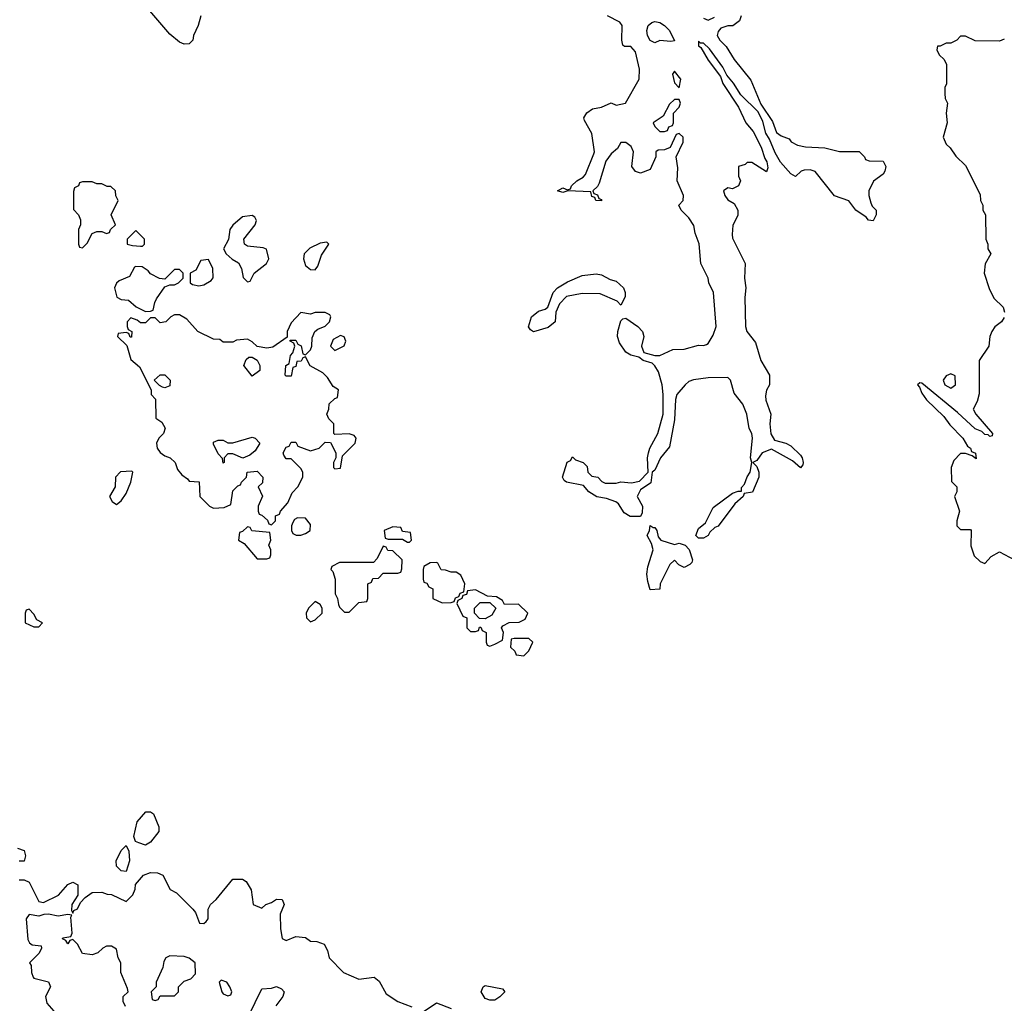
# Model space of a CAD drawing. Header units: inches. Extents: x 2380053 to 2584298, y 380219 to 546618.
# Tile 358 of 656: x 2552692 to 2556750, y 391263 to 395314. Entities that reach past the tile are written whole.
import ezdxf

# ---------------------------------------------------------------- set-up
doc = ezdxf.new("R2010")
doc.units = ezdxf.units.IN
doc.header["$MEASUREMENT"] = 0
doc.layers.add('C5359', color=7, linetype='Continuous')

msp = doc.modelspace()

# ---------------------------------------------------------------- linework, layer by layer
at = {"layer": 'C5359', "color": 2}
for points, elevation in [([(2553438, 395330), (2553427.7, 395290), (2553407.3, 395250), (2553404.7, 395230), (2553390, 395215.3), (2553370, 395214), (2553350, 395222), (2553310, 395255.1), (2553220.1, 395360.1)], 26), ([(2555666, 395330), (2555658, 395310), (2555630.7, 395289.3), (2555610, 395288.7), (2555581, 395279), (2555570, 395266), (2555566.8, 395250), (2555578, 395230), (2555604, 395204), (2555636, 395150), (2555704.9, 395064.9), (2555746, 394966), (2555794.4, 394894.4), (2555811.3, 394850), (2555830, 394836), (2555863.6, 394823.6), (2555871.6, 394811.6), (2555898, 394798), (2555930, 394791), (2556010, 394786), (2556071.2, 394771.1), (2556151.6, 394771.6), (2556174, 394750), (2556178, 394738), (2556192.7, 394732.7), (2556250, 394731.3), (2556262, 394710), (2556258, 394690), (2556250, 394678), (2556210.9, 394649.1), (2556191, 394610), (2556191, 394590), (2556199.8, 394559.8), (2556206, 394546), (2556222, 394530), (2556222, 394510), (2556210, 394486), (2556190, 394488), (2556180.4, 394500.4), (2556138, 394530), (2556108.8, 394568.9), (2556050, 394589), (2555970, 394689), (2555950, 394696), (2555925.2, 394694.8), (2555912, 394690), (2555890, 394668), (2555870, 394679), (2555827.9, 394727.9), (2555806, 394766), (2555782.7, 394822.7), (2555767, 394847), (2555754.6, 394894.6), (2555735.3, 394935.3), (2555664.4, 395004.4), (2555633.3, 395053.3), (2555606, 395086), (2555590, 395119), (2555534.2, 395194.2), (2555510, 395217.2), (2555498, 395218), (2555490, 395226), (2555490, 395206.8), (2555499.3, 395199.3), (2555530, 395147.7), (2555579.9, 395079.9), (2555590, 395051.3), (2555654, 394954), (2555684.9, 394890), (2555714.2, 394854.2), (2555748.2, 394790), (2555762.5, 394742.5), (2555770.9, 394729.1), (2555775.3, 394704.7), (2555770, 394688), (2555710, 394726), (2555690, 394726), (2555682, 394718), (2555654, 394710), (2555654, 394670), (2555662, 394650), (2555654, 394630), (2555630, 394618), (2555610, 394622), (2555592, 394610), (2555598, 394590), (2555610, 394572), (2555636.9, 394556.9), (2555652, 394530), (2555651.6, 394508.4), (2555631.6, 394468.4), (2555627.7, 394430), (2555630, 394414), (2555682, 394310), (2555678.8, 394250), (2555684, 394210), (2555680.5, 394170), (2555683.8, 394050), (2555688.2, 394030), (2555724.1, 393984.1), (2555746.4, 393910), (2555781.6, 393850), (2555782, 393810), (2555770, 393788.7), (2555765.3, 393765.3), (2555767.1, 393747.1), (2555787.3, 393690), (2555784, 393650), (2555788.2, 393608.2), (2555803, 393583), (2555850, 393570.6), (2555870, 393558.8), (2555910, 393521), (2555917.3, 393510), (2555921, 393490), (2555919.8, 393480.2), (2555910, 393469), (2555877, 393497), (2555790, 393545.2), (2555751.3, 393530), (2555730, 393498), (2555714, 393490), (2555730, 393474), (2555738, 393450), (2555738, 393430), (2555711.6, 393368.4), (2555678, 393362), (2555674, 393350), (2555639.8, 393320.2), (2555570, 393228.7), (2555556.9, 393223.1), (2555536, 393204), (2555530, 393189), (2555510, 393178), (2555490, 393178), (2555478, 393190), (2555490, 393218), (2555518, 393242), (2555550, 393304.7), (2555630, 393364.7), (2555652.7, 393372.7), (2555667.3, 393372.7), (2555667.3, 393387.3), (2555679, 393401), (2555690, 393432), (2555702, 393450), (2555708.7, 393490), (2555704, 393510), (2555712.7, 393590), (2555709.2, 393610), (2555698, 393630), (2555689.2, 393690), (2555672.7, 393730), (2555635.9, 393775.9), (2555621.2, 393830), (2555610, 393841.2), (2555530, 393839.6), (2555468.6, 393831.4), (2555450, 393823.7), (2555434, 393810), (2555400.7, 393770), (2555394, 393750), (2555390, 393666), (2555370, 393555.3), (2555333.4, 393510), (2555310, 393459), (2555298, 393450), (2555292.7, 393407.3), (2555250, 393378), (2555236, 393350), (2555258, 393310), (2555256.9, 393283.1), (2555250, 393268), (2555208.4, 393268.4), (2555183.1, 393283.1), (2555160.4, 393320.4), (2555148.8, 393328.9), (2555110, 393342), (2555070, 393349), (2555038, 393370), (2555015.3, 393395.3), (2554946, 393410), (2554936.4, 393416.4), (2554928.7, 393430), (2554948.4, 393491.6), (2554962, 393498), (2554970, 393514), (2554982, 393502), (2555014, 393490), (2555030, 393474), (2555034, 393450), (2555050, 393434), (2555074, 393430), (2555091.6, 393411.6), (2555105.4, 393405.4), (2555150, 393404.7), (2555169.3, 393410.7), (2555213.2, 393406.8), (2555246, 393414), (2555282, 393450), (2555279.5, 393510), (2555283.7, 393530), (2555289.4, 393550), (2555322, 393610), (2555344.5, 393690), (2555344.5, 393770), (2555339.6, 393810), (2555324.4, 393864.4), (2555310, 393889.2), (2555298.9, 393898.9), (2555262, 393910), (2555243.7, 393923.7), (2555210, 393932.3), (2555190, 393944.5), (2555163.5, 393983.5), (2555156.2, 394010), (2555157, 394030), (2555170, 394074), (2555178, 394082), (2555190, 394084.7), (2555238.8, 394050), (2555258.8, 394030), (2555264, 394010), (2555254, 393970), (2555264, 393944), (2555310, 393930.7), (2555330, 393930.7), (2555383.5, 393956.5), (2555430, 393957.6), (2555490, 393974.4), (2555510, 393973), (2555522.9, 393977.1), (2555530, 393980.7), (2555550, 394014.8), (2555562.9, 394050), (2555551.6, 394190), (2555532.3, 394230), (2555529, 394250), (2555499.3, 394310), (2555491.7, 394391.7), (2555475.5, 394435.5), (2555470, 394466), (2555450, 394498), (2555418, 394530), (2555408, 394550), (2555426, 394570), (2555428, 394590), (2555402, 394650), (2555404.7, 394704.7), (2555398, 394750), (2555426, 394810), (2555426, 394830), (2555410, 394846), (2555398, 394842), (2555372.7, 394787.3), (2555350, 394778), (2555323.6, 394776.4), (2555314, 394770), (2555314, 394750), (2555290, 394698), (2555250, 394682), (2555229.2, 394689.2), (2555215.3, 394710), (2555222, 394770), (2555212.5, 394792.5), (2555190, 394808.7), (2555170, 394808), (2555156.3, 394783.7), (2555130, 394761.2), (2555107.9, 394732.1), (2555079.6, 394640.4), (2555072.7, 394627.3), (2555054, 394610), (2555058, 394598), (2555072.7, 394592.7), (2555078, 394578), (2555090, 394574), (2555090, 394568), (2555066, 394570), (2555062, 394582), (2555050, 394586), (2555046, 394606), (2554951.2, 394608.9), (2554930, 394602), (2554908, 394610), (2554930, 394622), (2554950, 394614), (2554962, 394618), (2554966, 394630), (2554988, 394650), (2555014.6, 394665.4), (2555023.1, 394676.9), (2555058.6, 394761.4), (2555061.2, 394770), (2555050, 394846), (2555019, 394899), (2555017.2, 394910), (2555029.4, 394930.6), (2555052.1, 394947.9), (2555090, 394954.8), (2555130, 394972), (2555150, 394962), (2555188.8, 394971.1), (2555245.2, 395070), (2555246.6, 395110), (2555230, 395182), (2555210, 395204), (2555184, 395204), (2555178, 395210), (2555174, 395230), (2555174.5, 395290), (2555164.8, 395304.8), (2555114, 395330)], 26), ([(2555510, 395321), (2555530, 395312), (2555555.3, 395324.7)], 26), ([(2556750, 395234), (2556730, 395226), (2556630, 395228), (2556590, 395246), (2556570, 395246), (2556554, 395230), (2556530, 395218), (2556510, 395218), (2556486, 395206), (2556474, 395206), (2556472, 395190), (2556482, 395170), (2556502, 395150), (2556511.3, 395130), (2556512, 395050), (2556505.4, 395034.6), (2556504.7, 395010), (2556506, 394990), (2556516, 394970), (2556511, 394930), (2556514.8, 394890), (2556498, 394830), (2556510, 394802), (2556526.4, 394786.4), (2556550, 394752), (2556590, 394714), (2556650, 394594), (2556651.3, 394570), (2556662, 394550), (2556662, 394530), (2556672, 394510), (2556674, 394410), (2556682, 394390), (2556682, 394370), (2556694, 394350), (2556670.9, 394309.1), (2556666.8, 394270), (2556687.1, 394207.1), (2556706.8, 394166.8), (2556744.7, 394130), (2556750.7, 394110)], 30), ([(2556750, 394088), (2556738, 394070), (2556710.6, 394049.4), (2556698.8, 394030), (2556690.8, 394010), (2556686, 393970), (2556646, 393910), (2556646.4, 393773.6), (2556638.8, 393741.2), (2556622, 393710), (2556632, 393690), (2556702, 393610), (2556699.6, 393600.4), (2556690, 393598), (2556684, 393604), (2556670, 393606), (2556657.5, 393617.5), (2556629.7, 393629.7), (2556557, 393697), (2556410, 393817.2), (2556402, 393818), (2556392, 393810), (2556401, 393801), (2556410, 393776), (2556428.6, 393748.5), (2556500.3, 393680.3), (2556525.3, 393645.3), (2556579.1, 393590), (2556598, 393558), (2556610.7, 393550), (2556615.3, 393535.3), (2556631.3, 393528.7), (2556634, 393506), (2556618, 393518), (2556590, 393528), (2556570, 393528), (2556542, 393498), (2556531.3, 393470), (2556532.7, 393412.7), (2556554, 393390), (2556554, 393370), (2556544.7, 393350), (2556564.7, 393290), (2556554, 393250), (2556554, 393230), (2556570, 393214), (2556610, 393214), (2556614, 393210), (2556612.7, 393147.3), (2556626.4, 393106.4), (2556650, 393082), (2556670, 393074), (2556696.4, 393103.6), (2556730, 393122), (2556792, 393090)], 30), ([(2552682, 391902), (2552710, 391892), (2552716, 391870), (2552710, 391848.7), (2552690, 391848)], 26), ([(2552688.7, 391771.3), (2552710, 391771.3), (2552730, 391762), (2552770, 391682), (2552790, 391678), (2552852, 391708), (2552890, 391752), (2552910, 391762), (2552931, 391751), (2552931.3, 391708.7), (2552906.8, 391670), (2552904.7, 391644.7), (2552910, 391634), (2552914.6, 391645.4), (2552930, 391652), (2552942, 391678), (2552960.9, 391699.1), (2552990, 391718.8), (2553030, 391721), (2553051.6, 391711.6), (2553070, 391711.3), (2553130, 391682), (2553158, 391710), (2553167.3, 391732.7), (2553168.4, 391751.6), (2553202, 391790), (2553230, 391801), (2553259.8, 391799.8), (2553282, 391790), (2553311.6, 391731.6), (2553338, 391718), (2553404.7, 391650), (2553416, 391636), (2553432.7, 391592.7), (2553450, 391592), (2553460.4, 391599.6), (2553468, 391610), (2553468, 391650), (2553478, 391670), (2553502, 391690), (2553570, 391774), (2553610, 391774), (2553624.7, 391764.7), (2553646, 391730), (2553654, 391670), (2553690, 391654), (2553706, 391670), (2553730, 391678), (2553750, 391691.3), (2553774, 391690), (2553782, 391670), (2553764.7, 391630), (2553766.8, 391570), (2553774, 391530), (2553790, 391522), (2553830, 391538), (2553870, 391534), (2553890, 391518), (2553916.9, 391516.9), (2553946, 391506), (2553959.8, 391479.8), (2553966.8, 391450), (2554026.8, 391390), (2554090, 391362), (2554152, 391370), (2554173.7, 391353.7), (2554202, 391302), (2554250, 391270.6), (2554307.7, 391247.7)], 26), ([(2553128, 391250), (2553118, 391270), (2553118, 391290), (2553138, 391310), (2553136.4, 391323.6), (2553108.8, 391388.9), (2553108, 391430), (2553098, 391450), (2553090, 391486), (2553070, 391498), (2553050, 391498), (2553034, 391490), (2553014, 391470), (2552990, 391462), (2552950, 391468), (2552930, 391506), (2552910, 391526), (2552898, 391522), (2552890, 391508), (2552882, 391522), (2552868.4, 391528.4), (2552870, 391532), (2552902, 391538), (2552908, 391552), (2552902, 391618), (2552906, 391626), (2552890, 391628.7), (2552850, 391620.9), (2552810, 391629.2), (2552791, 391629), (2552770, 391622), (2552730, 391628), (2552718, 391610), (2552725.4, 391525.4), (2552731.6, 391511.6), (2552743.6, 391503.6), (2552779.6, 391499.6), (2552782, 391490), (2552771.2, 391468.9), (2552732, 391430), (2552738.8, 391418.8), (2552740.7, 391390), (2552747.3, 391370), (2552750, 391366), (2552810.9, 391350.9), (2552818, 391330), (2552798, 391290), (2552803.5, 391263.5), (2552832, 391230)], 26), ([(2553634.5, 391210), (2553690, 391322), (2553730, 391324.7), (2553750, 391331.3), (2553770, 391322), (2553782, 391310), (2553776, 391290), (2553747.9, 391252.1)], 22), ([(2554350, 391224.7), (2554410, 391264.7), (2554470, 391241)], 26)]:
    msp.add_lwpolyline(points, dxfattribs=dict(at, elevation=elevation))
for points, elevation in [([(2555374.8, 395225.2), (2555330.6, 395229.4), (2555310, 395219), (2555290, 395228.7), (2555279.3, 395250), (2555276, 395270), (2555282.7, 395290), (2555296.5, 395303.5), (2555310, 395306.8), (2555330, 395302.8), (2555350, 395290.6), (2555370.5, 395270), (2555390, 395228)], 22), ([(2555390, 395102), (2555382.8, 395090), (2555390, 395054), (2555410, 395034), (2555416, 395070)], 26), ([(2555410, 394986), (2555390, 394986), (2555370, 394966), (2555343.6, 394916.4), (2555302, 394890), (2555310, 394874), (2555330, 394854), (2555350, 394854), (2555362, 394858), (2555367.3, 394872.7), (2555382, 394878), (2555386, 394890), (2555386, 394930), (2555410, 394954), (2555415.3, 394970)], 26), ([(2552990, 394646), (2552950, 394646), (2552938, 394642), (2552934, 394630), (2552918, 394622), (2552912.7, 394607.3), (2552912.7, 394532.7), (2552934, 394510), (2552942, 394490), (2552942, 394470), (2552934, 394450), (2552934, 394390), (2552938, 394378), (2552950, 394374), (2552970, 394394), (2552990, 394434), (2553010, 394442), (2553030, 394442), (2553050, 394434), (2553062, 394438), (2553066, 394450), (2553086, 394470), (2553068, 394510), (2553098, 394570), (2553088.4, 394588.4), (2553086, 394610), (2553067.3, 394627.3), (2553052.7, 394627.3), (2553030, 394638), (2553010, 394638)], 30), ([(2553650, 394508), (2553610, 394502), (2553570, 394468), (2553558, 394450), (2553551.6, 394408.4), (2553532, 394370), (2553542, 394350), (2553567.3, 394327.3), (2553593, 394313), (2553606, 394290), (2553612.7, 394252.7), (2553630, 394234), (2553642, 394238), (2553658, 394270), (2553708.7, 394310), (2553719, 394330), (2553708.7, 394368.7), (2553695.3, 394375.3), (2553630, 394382), (2553618, 394390), (2553615.3, 394410), (2553662, 394470), (2553667.3, 394487.3), (2553660.4, 394500.4)], 30), ([(2553170, 394446), (2553134, 394410), (2553134, 394390), (2553156.4, 394383.6), (2553190, 394382), (2553198, 394382), (2553206, 394390), (2553206, 394410)], 30), ([(2553958, 394398), (2553930, 394394), (2553887.3, 394372.7), (2553864.7, 394350), (2553861, 394330), (2553870, 394302), (2553890, 394286), (2553910, 394284.7), (2553920.2, 394299.8), (2553935.5, 394344.5), (2553966, 394390)], 30), ([(2553470, 394326), (2553438, 394322), (2553416.9, 394283.1), (2553394, 394270), (2553394, 394230), (2553403.6, 394223.6), (2553430, 394218), (2553450, 394222), (2553480.4, 394239.6), (2553488.4, 394251.6), (2553488, 394290)], 30), ([(2553170, 394298), (2553164.7, 394295.3), (2553143.6, 394256.4), (2553101, 394239), (2553091.2, 394228.9), (2553082, 394210), (2553091.6, 394171.6), (2553110, 394162), (2553139.6, 394159.6), (2553171.6, 394131.6), (2553210, 394112), (2553230, 394114), (2553242, 394118), (2553248, 394150), (2553255.3, 394164.7), (2553290, 394214), (2553310, 394222), (2553330, 394222), (2553346, 394230), (2553366, 394250), (2553366, 394270), (2553350, 394286), (2553330, 394286), (2553290, 394246), (2553268.4, 394248.4), (2553230, 394268), (2553220.4, 394280.4), (2553196.4, 394296.4)], 30), ([(2555170, 394138), (2555154.5, 394154.5), (2555084.8, 394184.8), (2555010, 394187), (2554946, 394174), (2554916, 394144), (2554902, 394110), (2554898, 394070), (2554870, 394046.6), (2554810, 394029.3), (2554796.5, 394036.5), (2554789.4, 394049.4), (2554800.9, 394090), (2554830, 394114), (2554858, 394122), (2554868, 394130), (2554890, 394191.3), (2554908.7, 394210), (2554950, 394234.8), (2555010, 394260.5), (2555068, 394268), (2555090, 394264), (2555124.9, 394244.9), (2555150, 394237.1), (2555180.5, 394210), (2555187.7, 394190), (2555187.3, 394172.7)], 26), ([(2553950, 394108), (2553910, 394108), (2553890, 394102), (2553850, 394108), (2553810, 394066), (2553794, 394030), (2553794, 394006), (2553734.8, 393965.2), (2553710, 393961.2), (2553670, 393968), (2553650, 393988), (2553630, 393998), (2553585.4, 393994.6), (2553570, 393986), (2553530, 393986), (2553516.4, 393996.4), (2553490, 393998), (2553426, 394030), (2553380.4, 394080.4), (2553350, 394098), (2553330, 394098), (2553314, 394090), (2553294, 394070), (2553270, 394066), (2553250, 394086), (2553230, 394086), (2553210, 394066), (2553190, 394066), (2553176.4, 394076.4), (2553150, 394086), (2553134, 394070), (2553134, 394050), (2553138, 394038), (2553154, 394030), (2553152.7, 394007.3), (2553147.3, 394007.3), (2553142, 394022), (2553130, 394026), (2553098, 394022), (2553094, 394010), (2553132.7, 393972.7), (2553150, 393914), (2553184.7, 393884.7), (2553234, 393790), (2553234, 393770), (2553251.6, 393751.6), (2553252.7, 393672.7), (2553276.9, 393656.9), (2553291.3, 393631.3), (2553284.7, 393610), (2553264.7, 393590), (2553256, 393570), (2553258, 393550), (2553270, 393532), (2553290, 393518), (2553312, 393510), (2553332, 393490), (2553342, 393462), (2553359.6, 393439.6), (2553383.6, 393423.6), (2553390, 393414), (2553431.2, 393411.1), (2553434, 393350), (2553474, 393310), (2553490, 393302), (2553534.6, 393305.4), (2553562, 393318), (2553570, 393374), (2553590, 393394), (2553602, 393398), (2553606, 393410), (2553626, 393430), (2553628.8, 393451.1), (2553670, 393454), (2553694, 393430), (2553692.7, 393407.3), (2553674, 393390), (2553692, 393352), (2553674, 393310), (2553674, 393290), (2553678, 393278), (2553690, 393274), (2553712.7, 393252.7), (2553718, 393238), (2553730, 393234), (2553746, 393250), (2553746, 393270), (2553762, 393278), (2553766, 393290), (2553796.4, 393323.6), (2553814.6, 393365.4), (2553838, 393390), (2553858, 393430), (2553858, 393450), (2553850, 393466), (2553810, 393506), (2553790, 393506), (2553780.4, 393520.4), (2553778, 393530), (2553790, 393554), (2553802, 393558), (2553810, 393574), (2553830, 393574), (2553838, 393558), (2553890, 393538), (2553926, 393550), (2553950, 393574), (2553972.7, 393572.7), (2553994, 393530), (2553994, 393510), (2553984.7, 393490), (2553984.7, 393470), (2553990, 393464.7), (2554013.2, 393466.8), (2554022, 393518), (2554074, 393570), (2554079, 393590), (2554070, 393602), (2554050, 393608.7), (2553990, 393606), (2553986, 393610), (2553986, 393650), (2553966, 393670), (2553958, 393690), (2553966, 393710), (2553967.3, 393732.7), (2553990, 393754), (2554002, 393758), (2554006, 393790), (2553983.1, 393803.1), (2553960.4, 393840.4), (2553940.4, 393860.4), (2553888.8, 393888.9), (2553870, 393926), (2553858, 393922), (2553851.6, 393908.4), (2553834, 393906), (2553830, 393886), (2553818, 393882), (2553810, 393846), (2553790, 393846), (2553786, 393850), (2553788, 393890), (2553802, 393898), (2553808.4, 393931.6), (2553818, 393942), (2553826, 393970), (2553822, 393982), (2553806, 393990), (2553806, 393994), (2553830, 393994), (2553838, 393978), (2553851.6, 393971.6), (2553858, 393938), (2553870, 393934), (2553890, 393954), (2553895.3, 393970), (2553896.4, 394003.6), (2553908, 394030), (2553920.2, 394039.8), (2553950, 394051.3), (2553968.7, 394070), (2553974, 394090), (2553970, 394098)], 30), ([(2554014, 394014), (2553983.5, 393996.5), (2553972, 393970), (2553990, 393952), (2554010, 393962), (2554028.4, 393971.6), (2554035.3, 393990), (2554028.4, 394008.4)], 30), ([(2553650, 393846), (2553615.3, 393890), (2553624.7, 393915.3), (2553636.4, 393923.6), (2553650, 393924.7), (2553670, 393911.3), (2553681, 393890), (2553682, 393870)], 30), ([(2553290, 393798), (2553280.4, 393800.4), (2553267.3, 393807.3), (2553246, 393830), (2553270, 393852), (2553290, 393852), (2553312, 393830), (2553310, 393806)], 30), ([(2556530, 393855.3), (2556510, 393848), (2556498, 393830), (2556504.7, 393810), (2556530, 393796), (2556548.7, 393810), (2556548, 393848)], 30), ([(2553611.3, 393508.7), (2553570, 393526), (2553550, 393526), (2553534, 393510), (2553534, 393490), (2553530, 393488), (2553527.3, 393507.3), (2553510, 393526), (2553490, 393566), (2553490, 393574), (2553510, 393582), (2553530, 393582), (2553550, 393572), (2553570, 393571.3), (2553650, 393594.8), (2553662, 393590), (2553682, 393570), (2553662, 393538), (2553639.8, 393520.2)], 30), ([(2553154, 393454), (2553107.5, 393452.5), (2553086, 393430), (2553084.7, 393390), (2553062, 393350), (2553072, 393330), (2553090, 393318), (2553110, 393332), (2553130, 393362), (2553149, 393410), (2553158, 393450)], 30), ([(2553836.9, 393263.1), (2553824.7, 393255.3), (2553816.9, 393243.1), (2553811.3, 393230), (2553811.3, 393210), (2553818, 393198), (2553830.9, 393190.9), (2553850, 393190.7), (2553870, 393198), (2553889.2, 393210), (2553890, 393235.3), (2553870, 393261.2)], 30), ([(2555302, 393222), (2555310, 393222), (2555318, 393210), (2555323.6, 393183.6), (2555334, 393170), (2555390, 393152), (2555410, 393158), (2555434, 393150), (2555451.6, 393131.6), (2555464.7, 393090), (2555462, 393078), (2555454, 393070), (2555430, 393058), (2555408.7, 393068.7), (2555390, 393088), (2555372, 393070), (2555351.2, 393028.9), (2555332, 392990), (2555330, 392968), (2555290, 392966), (2555280.2, 393000.2), (2555277.2, 393030), (2555281.2, 393061.2), (2555302, 393130), (2555296.4, 393156.4), (2555278, 393190), (2555288, 393210), (2555290, 393231.3)], 26), ([(2553630, 393226), (2553610, 393206), (2553598, 393202), (2553594, 393170), (2553616.9, 393156.9), (2553670, 393094), (2553710, 393094), (2553722, 393098), (2553726, 393110), (2553726, 393130), (2553718, 393150), (2553726, 393170), (2553722, 393202), (2553648.4, 393208.4), (2553642, 393222)], 30), ([(2554230, 393226), (2554194, 393210), (2554198, 393178), (2554210, 393174), (2554270, 393174), (2554290, 393162), (2554298, 393162), (2554306, 393170), (2554302, 393202), (2554270, 393206), (2554262, 393222)], 30), ([(2554190, 393146), (2554165.4, 393094.6), (2554150, 393078), (2554010, 393078), (2553978, 393062), (2553974, 393050), (2553982, 393042), (2553992, 393010), (2553992, 392950), (2554002, 392930), (2554005.4, 392905.4), (2554010, 392894), (2554030, 392874), (2554050, 392874), (2554090, 392914), (2554122, 392918), (2554126, 392930), (2554126, 392990), (2554142, 392998), (2554147.3, 393012.7), (2554170, 393014), (2554190, 393034), (2554250, 393034), (2554262, 393038), (2554267.3, 393052.7), (2554268, 393090), (2554230, 393126), (2554208.4, 393128.4), (2554202, 393142)], 30), ([(2554410, 393078), (2554383.6, 393076.4), (2554358, 393062), (2554354, 393050), (2554354, 393010), (2554358, 392998), (2554370, 392994), (2554378, 392978), (2554394, 392970), (2554394, 392930), (2554432.7, 392912.7), (2554470, 392914), (2554482, 392918), (2554487.3, 392932.7), (2554502, 392938), (2554507.3, 392952.7), (2554522, 392958), (2554526, 392990), (2554510, 393026), (2554490, 393038), (2554470, 393038), (2554447.3, 393047.3), (2554428.4, 393048.4), (2554415.3, 393075.3)], 30), ([(2554570, 392966), (2554538, 392962), (2554532.7, 392947.3), (2554518, 392942), (2554514, 392930), (2554498, 392922), (2554494, 392910), (2554518, 392858), (2554534, 392850), (2554534, 392810), (2554550, 392794), (2554570, 392794), (2554582, 392798), (2554587.3, 392812.7), (2554592.7, 392812.7), (2554598, 392798), (2554614, 392790), (2554614, 392750), (2554618, 392738), (2554630, 392734), (2554650, 392742), (2554682, 392758), (2554686, 392790), (2554678, 392810), (2554683.1, 392816.9), (2554708.4, 392831.6), (2554750, 392832), (2554775.3, 392844.7), (2554786, 392870), (2554747.3, 392907.3), (2554690, 392906), (2554682, 392922), (2554656.4, 392936.4), (2554620.4, 392940.4)], 30), ([(2553910, 392918), (2553882, 392890), (2553872, 392870), (2553874, 392850), (2553890, 392834), (2553910, 392842), (2553938, 392870), (2553938, 392890), (2553930, 392906)], 30), ([(2554610, 392846), (2554587.3, 392847.3), (2554566, 392870), (2554566, 392890), (2554590, 392914), (2554630, 392914), (2554654, 392890), (2554638, 392862)], 30), ([(2552730, 392886), (2552718, 392882), (2552714, 392870), (2552714, 392830), (2552750, 392814), (2552770, 392814), (2552786, 392830), (2552762, 392842), (2552750, 392866)], 30), ([(2554790, 392766), (2554730, 392766), (2554718, 392762), (2554714, 392730), (2554732.7, 392712.7), (2554738, 392698), (2554770, 392694), (2554790, 392714), (2554806, 392750)], 30), ([(2553210, 391914), (2553183.1, 391923.1), (2553168.7, 391928.7), (2553162, 391950), (2553175.3, 392010), (2553211.3, 392051.3), (2553230, 392052), (2553243.6, 392043.6), (2553264.7, 391990), (2553264.7, 391970), (2553230, 391926)], 26), ([(2553130, 391806), (2553110, 391808), (2553090, 391828), (2553088.7, 391850), (2553110, 391892), (2553130, 391912), (2553142, 391890), (2553144.7, 391850)], 26), ([(2553310, 391458), (2553294, 391450), (2553285.4, 391434.6), (2553282, 391410), (2553254, 391350), (2553254, 391330), (2553234, 391310), (2553238, 391278), (2553250, 391274), (2553262, 391278), (2553270, 391294), (2553330, 391294), (2553346, 391310), (2553346, 391330), (2553370, 391354), (2553396.4, 391363.6), (2553416.4, 391383.6), (2553415.3, 391430), (2553390, 391448), (2553370, 391455.3)], 26), ([(2553522, 391358), (2553514, 391350), (2553524.7, 391310), (2553530, 391302), (2553550, 391294), (2553562, 391298), (2553566, 391310), (2553558, 391330), (2553546, 391350)], 26), ([(2554630, 391275.3), (2554610, 391282), (2554594, 391310), (2554602, 391330), (2554610, 391336), (2554682, 391322), (2554691, 391310), (2554670, 391288.7), (2554650, 391275.3)], 26)]:
    msp.add_lwpolyline(points, close=True, dxfattribs=dict(at, elevation=elevation))

doc.saveas('drawing.dxf')
